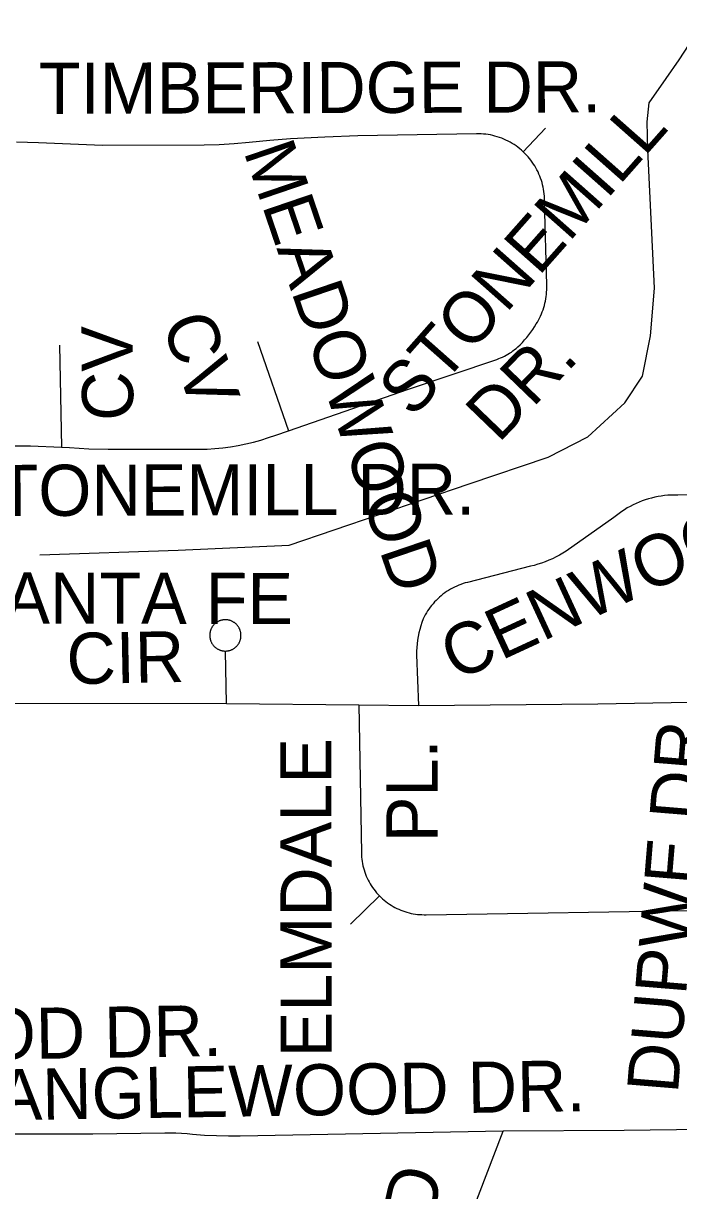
# Model space of a CAD drawing. Extents: x 1670563 to 1761545, y 515755 to 578944.
# Drawn here: x 1687121 to 1688082, y 545971 to 547684 of the extents above; entities that cross this region are included whole.
import ezdxf

# ---------------------------------------------------------------- set-up
doc = ezdxf.new("R2010")
doc.units = 0
for name, color, linetype in [('SHP_LINE', 7, 'Continuous'), ('STREETCL', 7, 'Continuous'), ('STRNAMES', 7, 'Continuous')]:
    doc.layers.add(name, color=color, linetype=linetype)

msp = doc.modelspace()

# ---------------------------------------------------------------- linework, layer by layer
at = {"layer": 'SHP_LINE'}
msp.add_lwpolyline([(1687145, 546904), (1687348, 546911), (1687511, 546918), (1687775, 547008), (1687891, 547047), (1687949, 547077), (1688003, 547127), (1688029, 547166), (1688041, 547225), (1688047, 547295), (1688037, 547498), (1688036, 547539), (1688039, 547567), (1688064, 547603), (1688083, 547630), (1688105, 547664), (1688128, 547685), (1688154, 547702), (1688207, 547726), (1688245, 547746), (1688290, 547771), (1688407, 547834)], dxfattribs=at)
at = {"layer": 'STREETCL'}
for points in [[(1687886.7, 547529.8), (1687854.3, 547495.2)], [(1687854.3, 547495.2), (1687851.8, 547497.5), (1687849.2, 547499.7), (1687846.5, 547501.8), (1687843.7, 547503.8), (1687840.9, 547505.8), (1687837.9, 547507.6), (1687835, 547509.3), (1687832, 547510.9), (1687828.9, 547512.4), (1687825.8, 547513.8), (1687822.6, 547515.1), (1687819.4, 547516.3), (1687816.1, 547517.4), (1687812.8, 547518.3), (1687809.5, 547519.2), (1687806.1, 547519.9), (1687802.8, 547520.5), (1687799.4, 547521), (1687795.9, 547521.3), (1687792.5, 547521.6), (1687789.1, 547521.7), (1687785.7, 547521.7), (1687611.8, 547518.9), (1687563.1, 547516.8), (1687512.8, 547514.1), (1687482.4, 547511.7), (1687452, 547508.7), (1687430.1, 547506.7), (1687408, 547505.6), (1687386, 547505.2), (1687237.3, 547504.5), (1687143, 547508.3), (1687110.8, 547509.4)], [(1687509.8, 547086.1), (1687686, 547146.9), (1687815.5, 547190.7), (1687818.3, 547191.8), (1687821.1, 547192.9), (1687823.8, 547194.1), (1687826.5, 547195.4), (1687829.1, 547196.8), (1687831.7, 547198.3), (1687834.3, 547199.9), (1687836.8, 547201.5), (1687839.2, 547203.2), (1687841.6, 547205.1), (1687843.9, 547206.9), (1687846.2, 547208.9), (1687849.6, 547212.2), (1687853, 547215.7), (1687856.3, 547219.2), (1687859.4, 547222.9), (1687862.4, 547226.7), (1687865.3, 547230.5), (1687868.1, 547234.5), (1687870.7, 547238.5), (1687873.2, 547242.7), (1687874.9, 547245.5), (1687876.6, 547248.4), (1687878.1, 547251.3), (1687879.6, 547254.3), (1687880.9, 547257.3), (1687882.2, 547260.4), (1687883.3, 547263.5), (1687884.4, 547266.6), (1687885.3, 547269.8), (1687886.1, 547273), (1687886.8, 547276.3), (1687887.4, 547279.5), (1687887.9, 547282.8), (1687888.2, 547286.1), (1687888.5, 547289.4), (1687888.6, 547292.7), (1687888.6, 547296), (1687888.6, 547299.4), (1687885.4, 547423.6), (1687885.4, 547427), (1687885.2, 547430.3), (1687884.9, 547433.6), (1687884.5, 547436.9), (1687884, 547440.3), (1687883.4, 547443.5), (1687882.6, 547446.8), (1687881.8, 547450), (1687880.8, 547453.2), (1687879.7, 547456.4), (1687878.6, 547459.5), (1687877.3, 547462.6), (1687875.9, 547465.7), (1687874.4, 547468.7), (1687872.8, 547471.6), (1687871.1, 547474.5), (1687869.4, 547477.3), (1687867.5, 547480.1), (1687865.5, 547482.8), (1687863.4, 547485.4), (1687861.3, 547488), (1687859, 547490.5), (1687856.7, 547492.9), (1687854.3, 547495.2)], [(1687173.8, 547211.7), (1687177, 547062)], [(1687464.6, 547217), (1687509.8, 547086.1)], [(1687177, 547062), (1687188.8, 547061.4), (1687217, 547059.7), (1687245.2, 547058.8), (1687367.8, 547059), (1687379.3, 547058.9), (1687390.7, 547059.2), (1687402.1, 547059.9), (1687413.5, 547061), (1687424.9, 547062.5), (1687436.2, 547064.4), (1687447.4, 547066.7), (1687458.5, 547069.4), (1687469.5, 547072.4), (1687480.5, 547075.9), (1687491.2, 547079.7), (1687509.8, 547086.1)], [(1686995, 547063.7), (1687131.4, 547064), (1687177, 547062)], [(1688199.7, 546994), (1688080.8, 546991.7), (1688076, 546991.7), (1688071.1, 546991.6), (1688066.3, 546991.3), (1688061.5, 546990.8), (1688056.7, 546990.2), (1688052, 546989.4), (1688047.2, 546988.4), (1688042.5, 546987.3), (1688037.9, 546986), (1688033.3, 546984.6), (1688028.7, 546983), (1688024.2, 546981.2), (1688019.8, 546979.3), (1688015.4, 546977.2), (1688011.2, 546975), (1688006.9, 546972.7), (1688002.8, 546970.1), (1687998.8, 546967.5), (1687994.8, 546964.7), (1687991, 546961.8), (1687987.3, 546958.8), (1687917.4, 546909.2), (1687912.5, 546906.2), (1687907.5, 546903.4), (1687902.4, 546900.8), (1687897.2, 546898.3), (1687891.9, 546896), (1687886.6, 546893.8), (1687881.2, 546891.9), (1687875.7, 546890.1), (1687870.2, 546888.5), (1687864.7, 546887.1), (1687772.4, 546863.6), (1687769.1, 546862.7), (1687765.9, 546861.7), (1687762.8, 546860.6), (1687759.7, 546859.4), (1687756.6, 546858.1), (1687753.5, 546856.7), (1687750.5, 546855.1), (1687747.6, 546853.5), (1687744.7, 546851.8), (1687741.9, 546850), (1687739.2, 546848.1), (1687736.5, 546846.1), (1687733.9, 546844), (1687731.3, 546841.8), (1687728.8, 546839.6), (1687726.5, 546837.2), (1687724.1, 546834.8), (1687721.9, 546832.3), (1687719.8, 546829.7), (1687717.7, 546827.1), (1687715.8, 546824.4), (1687713.9, 546821.6), (1687712.1, 546818.8), (1687710.4, 546815.9), (1687708.9, 546812.9), (1687707.4, 546809.9), (1687705.6, 546804.9), (1687704, 546799.7), (1687702.5, 546794.6), (1687701.2, 546789.4), (1687700.2, 546784.1), (1687699.2, 546778.8), (1687698.5, 546773.5), (1687698, 546768.1), (1687697.6, 546762.8), (1687697.5, 546757.4), (1687700.7, 546683.1)], [(1687419.1, 546685.8), (1687417.7, 546762.8), (1687418.5, 546762.8), (1687419.3, 546762.9), (1687420.1, 546763), (1687420.9, 546763.1), (1687421.7, 546763.2), (1687422.5, 546763.4), (1687423.2, 546763.6), (1687424, 546763.8), (1687424.8, 546764.1), (1687425.5, 546764.3), (1687426.3, 546764.6), (1687427, 546764.9), (1687427.7, 546765.3), (1687428.4, 546765.7), (1687429.1, 546766.1), (1687429.8, 546766.5), (1687430.5, 546766.9), (1687431.1, 546767.4), (1687431.7, 546767.9), (1687432.3, 546768.4), (1687432.9, 546769), (1687433.5, 546769.5), (1687434.1, 546770.1), (1687434.6, 546770.7), (1687435.1, 546771.3), (1687435.6, 546771.9), (1687436.1, 546772.6), (1687436.5, 546773.2), (1687437, 546773.9), (1687437.4, 546774.6), (1687437.7, 546775.3), (1687438.1, 546776), (1687438.4, 546776.8), (1687438.7, 546777.5), (1687439, 546778.3), (1687439.2, 546779), (1687439.4, 546779.8), (1687439.6, 546780.6), (1687439.8, 546781.3), (1687439.9, 546782.1), (1687440.1, 546782.9), (1687440.1, 546783.7), (1687440.2, 546784.5), (1687440.2, 546785.3), (1687440.2, 546786.1), (1687440.2, 546786.9), (1687440.1, 546787.7), (1687440.1, 546788.5), (1687440, 546789.3), (1687439.8, 546790.1), (1687439.7, 546790.9), (1687439.5, 546791.6), (1687439.2, 546792.4), (1687439, 546793.2), (1687438.7, 546793.9), (1687438.4, 546794.7), (1687438.1, 546795.4), (1687437.7, 546796.1), (1687437.4, 546796.8), (1687437, 546797.5), (1687436.6, 546798.2), (1687436.1, 546798.9), (1687435.6, 546799.5), (1687435.1, 546800.1), (1687434.6, 546800.8), (1687434.1, 546801.3), (1687433.5, 546801.9), (1687433, 546802.5), (1687432.4, 546803), (1687431.8, 546803.5), (1687431.1, 546804), (1687430.5, 546804.5), (1687429.8, 546804.9), (1687429.1, 546805.4), (1687428.5, 546805.8), (1687427.8, 546806.2), (1687427, 546806.5), (1687426.3, 546806.8), (1687425.6, 546807.1), (1687424.8, 546807.4), (1687424.1, 546807.7), (1687423.3, 546807.9), (1687422.5, 546808.1), (1687421.7, 546808.2), (1687420.9, 546808.4), (1687420.1, 546808.5), (1687419.4, 546808.6), (1687418.6, 546808.6), (1687417.8, 546808.7), (1687417, 546808.7), (1687416.2, 546808.6), (1687415.4, 546808.6), (1687414.6, 546808.5), (1687413.8, 546808.4), (1687413, 546808.3), (1687412.2, 546808.1), (1687411.4, 546807.9), (1687410.7, 546807.7), (1687409.9, 546807.4), (1687409.1, 546807.2), (1687408.4, 546806.9), (1687407.7, 546806.6), (1687406.9, 546806.2), (1687406.2, 546805.8), (1687405.5, 546805.4), (1687404.9, 546805), (1687404.2, 546804.6), (1687403.6, 546804.1), (1687402.9, 546803.6), (1687402.3, 546803.1), (1687401.7, 546802.6), (1687401.1, 546802), (1687400.6, 546801.4), (1687400, 546800.8), (1687399.5, 546800.2), (1687399, 546799.6), (1687398.6, 546799), (1687398.1, 546798.3), (1687397.7, 546797.6), (1687397.3, 546796.9), (1687396.9, 546796.2), (1687396.5, 546795.5), (1687396.2, 546794.8), (1687395.9, 546794), (1687395.6, 546793.3), (1687395.4, 546792.5), (1687395.2, 546791.8), (1687395, 546791), (1687394.8, 546790.2), (1687394.7, 546789.4), (1687394.5, 546788.6), (1687394.5, 546787.8), (1687394.4, 546787), (1687394.4, 546786.2), (1687394.4, 546785.4), (1687394.4, 546784.6), (1687394.4, 546783.8), (1687394.5, 546783), (1687394.6, 546782.2), (1687394.8, 546781.5), (1687394.9, 546780.7), (1687395.1, 546779.9), (1687395.3, 546779.1), (1687395.6, 546778.4), (1687395.8, 546777.6), (1687396.1, 546776.9), (1687396.5, 546776.1), (1687396.8, 546775.4), (1687397.2, 546774.7), (1687397.6, 546774), (1687398, 546773.3), (1687398.4, 546772.7), (1687398.9, 546772), (1687399.4, 546771.4), (1687399.9, 546770.8), (1687400.4, 546770.2), (1687401, 546769.6), (1687401.6, 546769), (1687402.2, 546768.5), (1687402.8, 546768), (1687403.4, 546767.5), (1687404.1, 546767), (1687404.7, 546766.6), (1687405.4, 546766.1), (1687406.1, 546765.7), (1687406.8, 546765.4), (1687407.5, 546765), (1687408.2, 546764.7), (1687409, 546764.4), (1687409.7, 546764.1), (1687410.5, 546763.8), (1687411.2, 546763.6), (1687412, 546763.4), (1687412.8, 546763.2), (1687413.6, 546763.1), (1687414.4, 546763), (1687415.2, 546762.9), (1687416, 546762.8), (1687416.8, 546762.8), (1687417.6, 546762.8)], [(1687700.7, 546683.1), (1687963.7, 546685.4), (1688178.7, 546689.1)], [(1687419.1, 546685.8), (1687083.5, 546685.3)], [(1687419.1, 546685.8), (1687613.3, 546683.9)], [(1687613.3, 546683.9), (1687700.7, 546683.1)], [(1687613.3, 546683.9), (1687616.8, 546466.8), (1687616.9, 546463.6), (1687617.2, 546460.5), (1687617.5, 546457.3), (1687617.9, 546454.1), (1687618.5, 546451), (1687619.1, 546447.9), (1687619.9, 546444.8), (1687620.8, 546441.7), (1687621.7, 546438.6), (1687622.8, 546435.6), (1687624, 546432.7), (1687625.3, 546429.8), (1687626.7, 546426.9), (1687628.1, 546424.1), (1687629.7, 546421.3), (1687631.4, 546418.6), (1687633.2, 546415.9), (1687635, 546413.3), (1687637, 546410.8), (1687639, 546408.3), (1687641.1, 546405.9), (1687643.3, 546403.6)], [(1687601, 546362.1), (1687643.3, 546403.6)], [(1687643.3, 546403.6), (1687645.6, 546401.4), (1687647.9, 546399.3), (1687650.3, 546397.2), (1687652.8, 546395.2), (1687655.3, 546393.3), (1687657.9, 546391.5), (1687660.6, 546389.8), (1687663.3, 546388.2), (1687666.1, 546386.7), (1687668.9, 546385.2), (1687671.8, 546383.9), (1687674.7, 546382.7), (1687677.7, 546381.5), (1687680.7, 546380.5), (1687683.7, 546379.6), (1687686.8, 546378.8), (1687689.8, 546378), (1687693, 546377.4), (1687696.1, 546376.9), (1687699.2, 546376.5), (1687702.4, 546376.3), (1687705.5, 546376.1), (1687708.7, 546376), (1687711.9, 546376), (1688129, 546382.8)], [(1687824.9, 546058.5), (1687439.2, 546051.1), (1687421.7, 546051), (1687404.2, 546051.4), (1687386.7, 546052.3), (1687369.2, 546053.7), (1687361.1, 546054.6), (1687352.9, 546055.2), (1687344.7, 546055.6), (1687336.6, 546055.7), (1687328.4, 546055.6), (1687222.7, 546054), (1687010.2, 546053.8)], [(1687729.8, 545811), (1687824.7, 546058.5)], [(1688117, 546060.9), (1688002.3, 546059.3), (1687824.9, 546058.5)]]:
    msp.add_lwpolyline(points, dxfattribs=at)

# ---------------------------------------------------------------- texts
at = {"layer": 'STRNAMES'}
for s, rotation, p in [('TIMBERIDGE DR.', 0.159, (1687144, 547550.8)), ('STONEMILL  ', 48.5083, (1687692.3, 547102.9)), ('MEADOWOOD', 288.8198, (1687443.6, 547496.1)), ('CV', 288.8198, (1687323.8, 547244.9)), ('CV', 90.4998, (1687282.4, 547100.8)), (' DR.', 46.0562, (1687798.5, 547046.6)), ('CENWOOD DR.', 24.7818, (1687755.9, 546718.2)), ('STONEMILL DR.', 0.159, (1687014.8, 546960.7)), ('SANTA FE', 359.8965, (1687026.2, 546803.3)), ('CIR', 1.097, (1687185, 546714.1)), ('DUPWE DR', 85.298, (1688081, 546112.6)), ('ELMDALE ', 90.0584, (1687573.3, 546166.9)), ('PL.', 90.0584, (1687728.6, 546482.5)), ('TANGLEWOOD DR.', 0.9083, (1686487.9, 546154.1)), ('TANGLEWOOD DR.', 0.9083, (1687021.1, 546073.2)), ('BRIARWOOD ', 77.5562, (1687601.6, 545382.7))]:
    msp.add_text(s, height=75, rotation=rotation, dxfattribs=at).set_placement(p)

doc.saveas('drawing.dxf')
